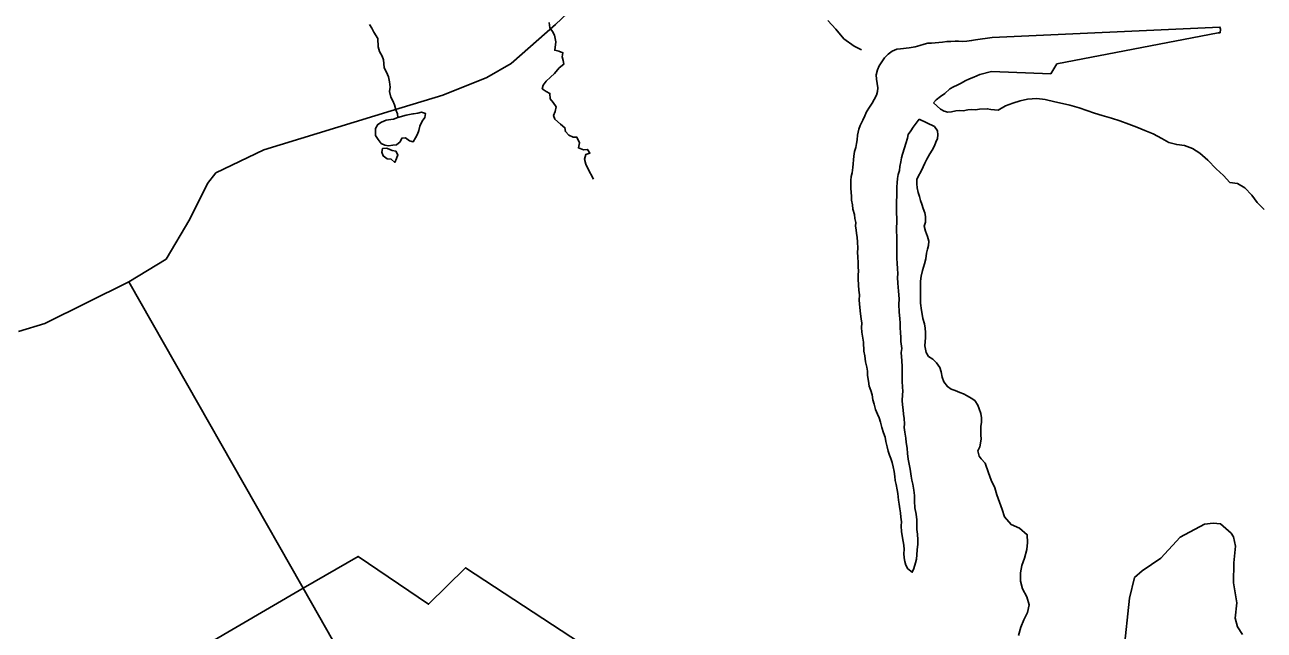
# Model space of a CAD drawing. Extents: x 1310247 to 1664935, y 284496 to 704931.
# Drawn here: x 1538644 to 1547469, y 562214 to 566523 of the extents above; entities that cross this region are included whole.
import ezdxf

# ---------------------------------------------------------------- set-up
doc = ezdxf.new("R2010")
doc.units = 0
for name, color, linetype in [('GM_X_Adjacent_County', 7, 'Continuous'), ('GM_X_City_Street_Text', 7, 'Continuous'), ('GM_X_County_Road_Text', 7, 'Continuous'), ('GM_X_County_Subdivision_Text', 7, 'Continuous'), ('GM_X_Minor_River', 7, 'Continuous'), ('GM_X_Minor_River_Text', 7, 'Continuous')]:
    doc.layers.add(name, color=color, linetype=linetype)

msp = doc.modelspace()

# ---------------------------------------------------------------- linework, layer by layer
at = {"layer": 'GM_X_Adjacent_County'}
for points in [[(1546470.2, 562062.6), (1546509.9, 562440.7), (1546546.5, 562587.6), (1546599.7, 562636.9), (1546733.8, 562726), (1546871.3, 562875.3), (1547043.9, 562968.3), (1547104.7, 562974.9), (1547156.9, 562970), (1547233.6, 562903.3), (1547250.4, 562878.2), (1547264.6, 562811), (1547251.9, 562692.9), (1547251.7, 562550), (1547273.8, 562407.9), (1547263.6, 562299.8), (1547278.2, 562236.6), (1547315.4, 562182.2)], [(1547315.4, 562182.2), (1547278.2, 562236.6), (1547263.6, 562299.8), (1547273.8, 562407.9), (1547251.7, 562550), (1547251.9, 562692.9), (1547264.6, 562811), (1547250.4, 562878.2), (1547233.6, 562903.3), (1547156.9, 562970), (1547104.7, 562974.9), (1547043.9, 562968.3), (1546871.3, 562875.3), (1546733.8, 562726), (1546599.7, 562636.9), (1546546.5, 562587.6), (1546509.9, 562440.7), (1546470.2, 562062.6)], [(1535253.3, 559376.8), (1540627.6, 562511.7), (1541017.3, 562739), (1541519.8, 562398.8), (1541782.5, 562657.8), (1547052.4, 559204.3)], [(1547052.4, 559204.3), (1541782.5, 562657.8), (1541519.8, 562398.8), (1541017.3, 562739), (1540627.6, 562511.7), (1535253.3, 559376.8)]]:
    msp.add_lwpolyline(points, dxfattribs=at)
at = {"layer": 'GM_X_City_Street_Text'}
for points in [[(1545527.4, 566190.4), (1545948.9, 566174.1), (1545993.6, 566244.3), (1547141.6, 566464.9), (1547155.6, 566466.9), (1547157.6, 566493), (1547153.6, 566507), (1545531.5, 566433.1)], [(1545414.4, 566417.1), (1545385.5, 566411.2), (1545352.1, 566407.2), (1545318.8, 566405.1), (1545293.2, 566407.2), (1545267.7, 566407.2), (1545237.8, 566405.1), (1545209.7, 566403.1), (1545179.6, 566399.1), (1545127.4, 566395.1), (1545101.3, 566393.1), (1545075.2, 566393.1), (1545047.1, 566385.1), (1545017, 566375), (1544982.9, 566367), (1544940.7, 566359), (1544880.5, 566351), (1544854.4, 566349), (1544820.3, 566334.9), (1544792.2, 566314.9), (1544766.1, 566286.8), (1544746, 566258.7), (1544727.9, 566230.6), (1544715.9, 566202.5), (1544705.8, 566166.4), (1544707.8, 566136.3), (1544713.9, 566104.2), (1544717.9, 566074.2), (1544715.9, 566048.1), (1544709.8, 566022), (1544691.8, 565991.9), (1544677.7, 565965.8), (1544659.7, 565937.8), (1544637.6, 565903.7), (1544625.5, 565875.6), (1544611.5, 565843.5), (1544591.4, 565805.3), (1544583.4, 565779.3), (1544573.3, 565737.2), (1544571.3, 565703.1), (1544565.3, 565677), (1544561.3, 565648.9), (1544551.2, 565620.8), (1544547.2, 565588.7), (1544545.2, 565562.7), (1544543.2, 565532.6), (1544539.2, 565506.5), (1544535.2, 565470.4), (1544529.2, 565442.3), (1544527.1, 565414.2), (1544527.1, 565360.1), (1544531.2, 565299.9), (1544531.2, 565273.8), (1544537.2, 565241.7), (1544541.2, 565211.6), (1544551.2, 565173.5), (1544555.3, 565143.4), (1544561.3, 565115.3), (1544559.3, 565089.3), (1544563.3, 565063.2), (1544565.3, 565037.1), (1544571.3, 565011), (1544573.3, 564974.9), (1544575.3, 564932.8), (1544573.3, 564902.7), (1544575.3, 564870.7), (1544579.3, 564828.5), (1544579.3, 564800.4), (1544581.3, 564768.3), (1544577.3, 564742.3), (1544579.3, 564714.2), (1544581.3, 564670.1), (1544583.3, 564634), (1544587.4, 564601.9), (1544585.3, 564563.8), (1544589.4, 564511.6), (1544595.4, 564465.5), (1544599.4, 564429.4), (1544603.4, 564399.3), (1544601.4, 564367.2), (1544605.4, 564335.1), (1544611.4, 564293), (1544615.4, 564264.9), (1544619.5, 564200.7), (1544625.5, 564166.6), (1544631.5, 564124.5), (1544639.5, 564086.4), (1544643.5, 564058.3), (1544645.6, 564026.2), (1544651.6, 563986.1), (1544657.6, 563950), (1544667.6, 563919.9), (1544677.7, 563887.8), (1544681.7, 563853.8), (1544691.7, 563821.7), (1544701.8, 563785.6), (1544715.8, 563751.5)], [(1545531.5, 566433.1), (1545414.4, 566417.1)], [(1545113.4, 565967.9), (1545133.4, 565987.9), (1545163.6, 566012), (1545195.7, 566034), (1545231.8, 566066.1), (1545257.9, 566082.2), (1545283.4, 566094.2), (1545310.9, 566108.3), (1545340.3, 566124.3), (1545371.8, 566138.3), (1545401.2, 566150.4), (1545444.4, 566170.4), (1545527.4, 566190.4)], [(1545522.9, 565919.3), (1545497.4, 565925.7), (1545442.4, 565921.7), (1545413, 565917.7), (1545385.5, 565919.7), (1545358, 565917.7), (1545324.6, 565911.7), (1545299.1, 565913.7), (1545273.6, 565909.7), (1545241.9, 565903.7), (1545215.8, 565901.7), (1545189.7, 565907.7), (1545163.6, 565921.7), (1545113.4, 565967.9)], [(1547470.1, 565208.7), (1547419.3, 565258.2), (1547380.6, 565311.4), (1547331.9, 565362.8), (1547278.5, 565392.4), (1547224.6, 565399.8), (1547179.8, 565451.2), (1547126.9, 565496.7), (1547068.4, 565560.5), (1547011.6, 565610.1), (1546958.3, 565641.6), (1546900.7, 565663.2), (1546846.8, 565670.7), (1546791, 565686.2), (1546739.6, 565713.7), (1546678.3, 565747.4), (1546618.8, 565771), (1546561.3, 565794.6), (1546505.7, 565816.2), (1546440.2, 565840), (1546382.5, 565857.6), (1546314.9, 565877.4), (1546261.2, 565894.9), (1546205.5, 565912.4), (1546151.9, 565931.9), (1546084.2, 565949.8), (1546032.4, 565963.2), (1545978.6, 565974.7), (1545908.8, 565990.6), (1545850.9, 565998.1), (1545784.6, 565993.9), (1545732.1, 565981.2), (1545679.5, 565964.5), (1545626.9, 565945.9), (1545574, 565915.2), (1545522.9, 565919.3)], [(1544850.4, 565081.3), (1544854.4, 565115.4), (1544854.4, 565141.4), (1544850.4, 565187.6), (1544850.4, 565271.8), (1544854.4, 565297.9), (1544854.4, 565370.1), (1544856.4, 565398.2), (1544858.4, 565428.3), (1544862.4, 565456.3), (1544872.4, 565486.4), (1544874.5, 565514.5), (1544882.5, 565546.6), (1544886.5, 565576.7), (1544894.5, 565602.8), (1544908.6, 565646.9), (1544916.6, 565679), (1544928.7, 565715.1), (1544934.7, 565741.2), (1544952.8, 565769.3), (1544968.8, 565795.3), (1544998.9, 565831.4), (1545013.4, 565850.1)], [(1545013.4, 565850.1), (1545121.4, 565799.3), (1545143.5, 565769.3), (1545145.5, 565739.2), (1545143.5, 565713.1), (1545131.4, 565687), (1545121.4, 565660.9), (1545105.3, 565630.9), (1545089.3, 565604.8), (1545067.2, 565566.7), (1545053.1, 565538.6), (1545041.1, 565512.5), (1545025, 565476.4), (1545007, 565448.3), (1544996.9, 565422.2), (1544994.9, 565390.2), (1544998.9, 565362.1), (1545004.9, 565330), (1545015, 565301.9), (1545021, 565271.8), (1545031, 565245.7), (1545041.1, 565215.7), (1545053.1, 565183.5), (1545057.1, 565157.5), (1545057.1, 565117.4), (1545047.1, 565089.3), (1545057.1, 565053.2), (1545071.2, 565017.1), (1545081.2, 564983), (1545079.2, 564952.9), (1545071.2, 564924.8), (1545065.2, 564896.7), (1545059.1, 564856.6), (1545051.1, 564822.5), (1545037.1, 564774.4), (1545027, 564734.3), (1545021, 564698.2), (1545021, 564628), (1545023, 564589.8), (1545021, 564541.7), (1545029, 564489.6), (1545035, 564463.5), (1545039.1, 564431.4), (1545051.1, 564393.3), (1545055.1, 564363.2), (1545057.1, 564333.1), (1545057.1, 564295), (1545055.1, 564268.9), (1545053.1, 564236.8), (1545063.1, 564190.7), (1545079.2, 564162.6), (1545109.3, 564142.6), (1545135.4, 564116.5), (1545159.5, 564084.4), (1545169.5, 564052.3), (1545175.5, 564014.2), (1545187.6, 563982.1), (1545213.7, 563948), (1545239.8, 563930), (1545269.6, 563919.9), (1545301, 563905.9), (1545328.5, 563895.9), (1545354, 563881.8), (1545383.5, 563865.8), (1545409, 563847.7), (1545430.6, 563815.7), (1545440.4, 563789.6), (1545452.2, 563755.5), (1545456.1, 563725.4), (1545456.1, 563691.3), (1545452.2, 563665.2), (1545452.2, 563601), (1545454.2, 563575), (1545450.2, 563544.9), (1545444.3, 563518.8), (1545430.6, 563490.7), (1545439.7, 563453.5)], [(1544715.8, 563751.5), (1544727.9, 563725.4), (1544737.9, 563693.3), (1544745.9, 563657.2), (1544758, 563619.1), (1544770, 563587), (1544776, 563556.9), (1544784.1, 563518.8), (1544792.1, 563488.7), (1544802.1, 563460.6), (1544810.2, 563434.6), (1544820.2, 563406.5), (1544828.2, 563376.4), (1544834.2, 563342.3), (1544838.3, 563308.2), (1544842.3, 563280.1), (1544848.3, 563250), (1544856.3, 563213.9), (1544860.3, 563185.9), (1544864.3, 563139.7), (1544870.4, 563111.7), (1544874.4, 563077.6), (1544880.4, 563049.5), (1544882.4, 563017.4), (1544886.4, 562985.3), (1544884.4, 562957.2), (1544886.4, 562913.1), (1544898.5, 562844.9), (1544902.5, 562818.8), (1544906.5, 562788.8), (1544902.5, 562760.7), (1544906.5, 562728.6), (1544910.5, 562702.5), (1544918.5, 562676.4), (1544932.6, 562650.4), (1544962.7, 562626.3), (1544974.7, 562652.4), (1544986.8, 562692.5), (1544992.8, 562718.6), (1544996.8, 562750.7), (1544998.8, 562784.8), (1545002.9, 562824.9), (1545002.9, 562856.9), (1545000.9, 562897.1), (1544996.8, 562931.2), (1544994.8, 562961.2), (1544994.8, 562999.3), (1544990.8, 563039.5), (1544982.8, 563083.6), (1544978.8, 563131.7), (1544978.8, 563171.8), (1544974.8, 563209.9), (1544966.7, 563252), (1544960.7, 563282.1), (1544954.7, 563310.2), (1544948.7, 563360.4), (1544934.6, 563430.6), (1544928.6, 563470.7), (1544926.6, 563508.8), (1544920.6, 563548.9), (1544916.6, 563581), (1544910.5, 563623.1), (1544906.5, 563657.2), (1544908.5, 563683.3), (1544904.5, 563721.4), (1544900.5, 563751.5), (1544898.5, 563781.5), (1544894.5, 563817.7), (1544892.5, 563847.7), (1544894.5, 563889.8), (1544896.5, 563915.9), (1544894.5, 563944), (1544892.5, 563986.1), (1544890.5, 564024.2), (1544892.5, 564058.3), (1544892.5, 564088.4), (1544888.5, 564132.5), (1544886.5, 564160.6), (1544884.5, 564190.7), (1544888.5, 564218.8), (1544882.5, 564268.9), (1544882.5, 564295), (1544878.4, 564335.1), (1544876.4, 564363.2), (1544876.4, 564401.3), (1544874.4, 564429.4), (1544870.4, 564479.5), (1544868.4, 564531.7), (1544870.4, 564571.8), (1544864.4, 564628), (1544860.4, 564684.1), (1544858.4, 564724.2), (1544860.4, 564750.3), (1544858.4, 564788.4), (1544856.4, 564824.5), (1544854.4, 564862.6), (1544852.4, 564902.7), (1544854.4, 564985), (1544852.4, 565021.1), (1544850.4, 565049.2), (1544850.4, 565081.3)], [(1545439.7, 563453.5), (1545454.4, 563434), (1545481.8, 563403.5)], [(1545481.8, 563403.5), (1545506.8, 563334.4), (1545525.9, 563282), (1545551.1, 563227.4), (1545566.3, 563177), (1545585.4, 563124.6), (1545602.6, 563072.2), (1545619.7, 563019.7), (1545667, 562966.8), (1545726.7, 562939.7), (1545782, 562892.7), (1545783.1, 562838.5), (1545778.2, 562788.5), (1545763.2, 562726.5), (1545744.3, 562674.7), (1545733.3, 562622.8), (1545734.3, 562562.6), (1545747.5, 562508.2), (1545778.6, 562451.5), (1545795.7, 562395.1), (1545782.7, 562339.2), (1545757.8, 562287.5), (1545736.9, 562235.7), (1545719.8, 562175.8)]]:
    msp.add_lwpolyline(points, dxfattribs=at)
at = {"layer": 'GM_X_County_Road_Text'}
msp.add_lwpolyline([(1538600, 564340.9), (1538787.7, 564395.7), (1539385.1, 564694), (1539651, 564855.8), (1539820.7, 565139.7), (1539945.6, 565392.4), (1540005.2, 565469.6), (1540345.3, 565632), (1541253.6, 565910.6), (1541620.9, 566022.4), (1541934.3, 566147.2), (1542106.7, 566248.4), (1542422.8, 566525.7), (1542676, 566766.1), (1542749.2, 566818.9), (1542826.1, 566851.7), (1543450.1, 566834.3)], dxfattribs=at)
at = {"layer": 'GM_X_County_Subdivision_Text'}
for points in [[(1540617.7, 562529.2), (1540617.6, 562529.4), (1539385.1, 564694)], [(1533391.4, 555887.2), (1536843.9, 558442.3), (1537912.7, 559233.3), (1538030.7, 559323.5), (1538099.3, 559342.3), (1538135.2, 559331.6), (1538220.8, 559287.9), (1538250.8, 559281.3), (1538291.1, 559288.6), (1539050.3, 559991.4), (1539103.2, 560030.6), (1539170.8, 560328.4), (1539206.1, 560396), (1539377.3, 560539.4), (1540845.9, 561849.4), (1540897.2, 561912.8), (1540895.5, 562041.2), (1540627.6, 562511.7), (1540617.7, 562529.2)]]:
    msp.add_lwpolyline(points, dxfattribs=at)
at = {"layer": 'GM_X_Minor_River'}
for points in [[(1541267.2, 565851.2), (1541216.4, 565844), (1541184.3, 565829.9), (1541158.2, 565813.9), (1541142.2, 565785.8), (1541142.2, 565735.7), (1541160.2, 565707.6), (1541182.3, 565677.6), (1541208.4, 565665.5), (1541234.5, 565661.5), (1541264.6, 565665.5), (1541290.7, 565667.5), (1541316.8, 565689.6), (1541328.9, 565715.7), (1541355, 565717.7), (1541383.1, 565697.6), (1541409.2, 565689.6), (1541427.3, 565717.7), (1541441.3, 565743.7), (1541449.3, 565769.8), (1541457.4, 565801.9), (1541473.4, 565836), (1541493.5, 565862), (1541497.5, 565892.1), (1541469.4, 565900.1), (1541443.3, 565894.1), (1541413.2, 565890.1), (1541407.9, 565889.7)], [(1541299.8, 565863.1), (1541270.7, 565852), (1541267.2, 565851.2)], [(1541407.9, 565889.7), (1541361, 565880.1), (1541299.8, 565863.1)], [(1541226.5, 565643.5), (1541216.4, 565645.5), (1541190.3, 565641.5), (1541186.3, 565615.4), (1541196.4, 565589.3), (1541224.5, 565569.3), (1541252.6, 565567.3)], [(1541226.5, 565643.5), (1541260.6, 565627.4), (1541286.7, 565623.4), (1541300.8, 565597.3), (1541290.7, 565571.3), (1541278.7, 565543.2), (1541252.6, 565567.3), (1541224.5, 565569.3), (1541196.4, 565589.3), (1541186.3, 565615.4), (1541190.3, 565641.5), (1541216.4, 565645.5), (1541226.5, 565643.5)], [(1541252.6, 565567.3), (1541278.7, 565543.2), (1541290.7, 565571.3), (1541300.8, 565597.3), (1541286.7, 565623.4), (1541260.6, 565627.4), (1541226.5, 565643.5)]]:
    msp.add_lwpolyline(points, dxfattribs=at)
at = {"layer": 'GM_X_Minor_River_Text'}
for points in [[(1544362.9, 566554.4), (1544419.7, 566491), (1544476.4, 566423.7), (1544549.4, 566370), (1544603, 566344.8)], [(1541099.4, 566526.3), (1541115.4, 566498.3), (1541129.5, 566470.2), (1541157.6, 566426.1), (1541161.6, 566365.9), (1541169.6, 566333.8), (1541189.7, 566299.8), (1541197.7, 566273.7), (1541199.7, 566247.6), (1541203.7, 566215.5), (1541219.7, 566185.5), (1541233.8, 566153.4), (1541241.8, 566117.3), (1541245.8, 566079.2), (1541241.8, 566049.1), (1541251.8, 566007), (1541265.9, 565981), (1541275.9, 565952.9), (1541285.9, 565918.8), (1541298, 565888.7), (1541299.8, 565863.1)], [(1542377.2, 566538.4), (1542383.3, 566502.3), (1542401.3, 566476.2), (1542415.4, 566448.1), (1542425.4, 566402), (1542417.4, 566341.9), (1542447.4, 566335.8), (1542475.5, 566323.8), (1542469.5, 566295.7), (1542477.5, 566269.7), (1542481.5, 566241.6), (1542449.5, 566217.5), (1542415.3, 566175.4), (1542387.3, 566151.4), (1542357.2, 566121.3), (1542335.1, 566093.2), (1542329.1, 566067.2), (1542357.2, 566047.1), (1542383.2, 566035.1), (1542385.3, 565997), (1542407.3, 565970.9), (1542427.4, 565938.8), (1542421.4, 565906.8), (1542409.3, 565876.7), (1542419.4, 565850.6), (1542459.5, 565816.5), (1542489.6, 565790.5), (1542493.6, 565762.4), (1542517.6, 565736.3), (1542549.7, 565724.3), (1542575.8, 565722.3), (1542593.9, 565682.2), (1542585.9, 565646.1), (1542622, 565634.1), (1542652, 565636.1), (1542668.1, 565610), (1542640, 565600), (1542630, 565565.9), (1542638, 565531.8), (1542654.1, 565499.8), (1542694.2, 565423.6)]]:
    msp.add_lwpolyline(points, dxfattribs=at)

doc.saveas('drawing.dxf')
